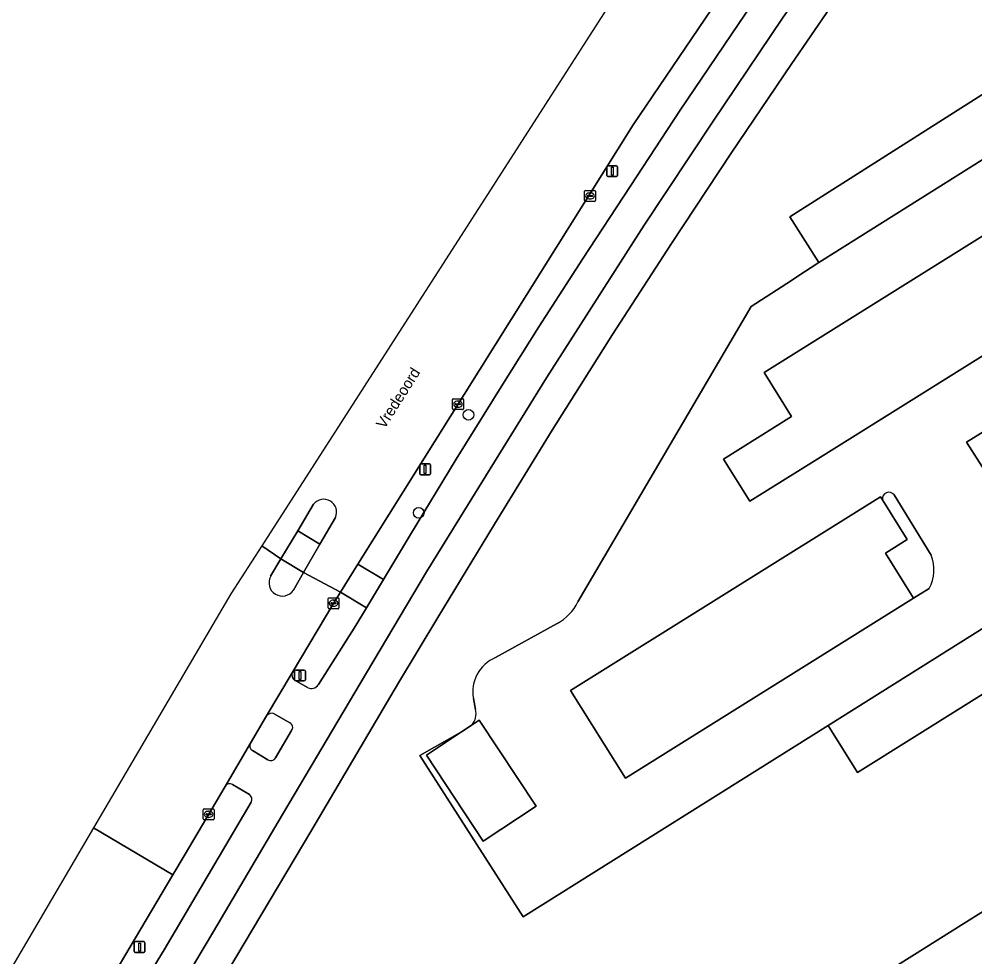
# Model space of a CAD drawing. Extents: x 159279 to 160377, y 384531 to 385888.
# Drawn here: x 159502.1 to 159590.1, y 385660 to 385746.2 of the extents above; entities that cross this region are included whole.
import ezdxf

# ---------------------------------------------------------------- set-up
doc = ezdxf.new("R2010")
doc.units = 0
for name, color, linetype in [('IMGEO_Berm_groen', 7, 'Continuous'), ('IMGEO_Boom', 7, 'Continuous'), ('IMGEO_Erf', 7, 'Continuous'), ('IMGEO_Fietspad_open', 7, 'Continuous'), ('IMGEO_Groenvoorziening', 7, 'Continuous'), ('IMGEO_Kolk', 7, 'Continuous'), ('IMGEO_Lichtmast', 7, 'Continuous'), ('IMGEO_Openbare_ruimte_label', 7, 'Continuous'), ('IMGEO_Pand', 7, 'Continuous'), ('IMGEO_Parkeervlak_open', 7, 'Continuous'), ('IMGEO_Rijbaan_lokaal_gesloten', 7, 'Continuous'), ('IMGEO_Rijbaan_lokaal_open', 7, 'Continuous'), ('IMGEO_Verkeerseiland_open', 7, 'Continuous'), ('IMGEO_Voetpad_open', 7, 'Continuous')]:
    doc.layers.add(name, color=color, linetype=linetype)

msp = doc.modelspace()

# ---------------------------------------------------------------- linework, layer by layer
at = {"layer": 'IMGEO_Berm_groen'}
for points in [[(159589.521, 385780.291), (159577.685, 385764.182), (159577.898, 385764.002), (159577.98, 385763.944), (159575.577, 385760.498), (159575.972, 385760.239), (159573.721, 385756.794), (159569.097, 385750.281), (159567.224, 385747.522), (159566.669, 385747.899), (159566.438, 385748.056), (159558.607, 385736.497), (159533.296, 385696.09), (159535.637, 385694.681), (159538.114, 385698.814), (159542.326, 385705.754), (159546.638, 385712.633), (159549.939, 385717.927), (159553.945, 385724.145), (159558.338, 385730.816), (159562.95, 385737.836), (159569.635, 385747.716)], [(159533.091, 385690.432), (159534.07, 385692.064), (159531.68, 385693.503), (159531.065, 385692.52), (159527.338, 385686.246), (159527.246, 385686.091)], [(159529.651, 385685.003), (159533.091, 385690.432)], [(159527.437, 385685.453), (159528.663, 385684.74)], [(159521.066, 385675.646), (159517.305, 385669.247), (159516.269, 385667.501), (159508.019, 385653.595), (159503.894, 385646.458), (159503.866, 385646.409), (159504.778, 385645.862), (159506.14, 385645.12), (159508.963, 385649.828), (159511.498, 385654.126), (159515.463, 385660.614), (159523.475, 385674.203)], [(159523.302, 385674.886), (159521.753, 385675.818)]]:
    msp.add_lwpolyline(points, dxfattribs=at)
for centre, radius, start, end in [((159527.756, 385685.896), 0.546, 159.05145, 234.28112), ((159529.022, 385685.38), 0.734, 240.74299, 329.06931), ((159521.495, 385675.391), 0.499, 58.87188, 149.23985), ((159523.044, 385674.457), 0.501, 329.49324, 58.93426)]:
    msp.add_arc(centre, radius, start, end, dxfattribs=at)
at = {"layer": 'IMGEO_Boom'}
for centre in [(159543.462, 385709.824), (159538.884, 385700.808)]:
    msp.add_circle(centre, 0.489, dxfattribs=at)
at = {"layer": 'IMGEO_Erf'}
msp.add_lwpolyline([(159617.518, 385680.894), (159575.996, 385654.854), (159584.183, 385641.642), (159595.869, 385622.781)], dxfattribs=at)
at = {"layer": 'IMGEO_Fietspad_open'}
for points in [[(159436.863, 385521.88), (159447.155, 385539.331), (159456.49, 385555.06), (159462.162, 385564.746), (159478.78, 385592.803), (159500, 385628.787), (159502.063, 385632.246), (159511.623, 385648.275), (159513.521, 385651.457), (159520.012, 385662.296), (159526.359, 385673.047), (159527.438, 385674.876), (159533.508, 385685.116), (159539.592, 385695.372), (159545.45, 385704.849), (159550.643, 385713.232), (159559.635, 385727.262), (159565.903, 385736.741), (159572.42, 385746.41), (159574.976, 385750), (159579.078, 385755.76), (159586.551, 385766.244), (159592.346, 385774.26), (159598.391, 385782.477)], [(159593.2, 385780.57), (159590.037, 385776.318), (159584.677, 385769.014), (159579.378, 385761.66), (159573.733, 385753.574), (159571.233, 385750), (159569.635, 385747.716), (159562.95, 385737.836), (159558.338, 385730.816), (159553.945, 385724.145), (159549.939, 385717.927), (159546.638, 385712.633), (159542.326, 385705.754), (159538.114, 385698.814), (159535.637, 385694.681), (159534.07, 385692.064), (159533.091, 385690.432), (159529.651, 385685.003)], [(159527.246, 385686.091), (159524.89, 385682.124)], [(159528.663, 385684.74), (159527.437, 385685.453)], [(159525.6, 385682.312), (159527.018, 385681.474)], [(159527.177, 385680.79), (159525.693, 385678.263)], [(159523.407, 385679.624), (159521.066, 385675.646)], [(159525.004, 385678.088), (159523.581, 385678.945)], [(159521.753, 385675.818), (159523.302, 385674.886)], [(159523.475, 385674.203), (159515.463, 385660.614), (159511.498, 385654.126), (159508.963, 385649.828), (159506.14, 385645.12), (159500.964, 385636.535), (159499.715, 385634.396), (159491.085, 385619.971), (159477.173, 385596.277), (159463.201, 385572.943), (159453.151, 385555.873), (159445.428, 385542.725), (159420.199, 385500), (159418.409, 385496.969), (159415.231, 385491.642)]]:
    msp.add_lwpolyline(points, dxfattribs=at)
for centre, radius, start, end in [((159527.756, 385685.896), 0.546, 159.05145, 234.28112), ((159529.022, 385685.38), 0.734, 240.74299, 329.06931), ((159525.351, 385681.818), 0.553, 63.2411, 146.42073), ((159526.877, 385681.081), 0.418, 315.89724, 70.27545), ((159523.839, 385679.373), 0.5, 149.85071, 238.89583), ((159525.262, 385678.517), 0.501, 239.01982, 329.48273), ((159521.495, 385675.391), 0.499, 58.87188, 149.23985), ((159523.044, 385674.457), 0.501, 329.49324, 58.93426)]:
    msp.add_arc(centre, radius, start, end, dxfattribs=at)
at = {"layer": 'IMGEO_Groenvoorziening'}
for points in [[(159595.566, 385773.49), (159589.95, 385765.862), (159584.324, 385758.08), (159578.737, 385750.218), (159578.588, 385750), (159573.143, 385742.058), (159567.626, 385733.892), (159562.134, 385725.587), (159556.71, 385717.224), (159551.178, 385708.398), (159545.864, 385699.765), (159540.652, 385691.172), (159537.039, 385685.161), (159530.059, 385673.363), (159528.946, 385671.491), (159517.558, 385652.337), (159511.426, 385641.976), (159510.873, 385641.078), (159511.792, 385640.563), (159529.096, 385630.172), (159531.719, 385634.609), (159542.764, 385627.94), (159540.118, 385623.557), (159540.951, 385623.032)], [(159553.534, 385692.63), (159569.489, 385719.792), (159573.172, 385722.188), (159573.689, 385722.524), (159575.699, 385723.832), (159573.022, 385728.044), (159605.422, 385748.636)], [(159625.001, 385705.537), (159579.26, 385676.912), (159576.545, 385681.242), (159548.49, 385663.65), (159538.978, 385678.483), (159542.833, 385680.67), (159543.788, 385681.3)], [(159581.557, 385701.999), (159583.831, 385698.359), (159581.82, 385697.107), (159584.415, 385692.953), (159585.843, 385693.845)], [(159586.026, 385696.915), (159582.635, 385702.459)], [(159545.939, 385687.491), (159551.614, 385690.633)], [(159544.122, 385682.708), (159543.915, 385683.716)], [(159595.869, 385622.781), (159584.183, 385641.642), (159575.996, 385654.854), (159617.518, 385680.894)]]:
    msp.add_lwpolyline(points, dxfattribs=at)
for centre, radius, start, end in [((159582.152, 385702.099), 0.603, 36.68725, 189.5302), ((159582.83, 385695.565), 3.47, 330.28111, 22.89626), ((159549.615, 385694.477), 4.333, 297.48134, 334.771), ((159547.324, 385684.318), 3.462, 113.58357, 190.01966), ((159542.546, 385682.338), 1.619, 320.10661, 13.20378)]:
    msp.add_arc(centre, radius, start, end, dxfattribs=at)
at = {"layer": 'IMGEO_Kolk'}
for p, q in [((159554.145, 385729.528), (159554.145, 385730.38)), ((159554.22, 385730.454), (159555.072, 385730.454)), ((159554.447, 385729.997), (159554.845, 385729.997)), ((159554.633, 385730.234), (159554.658, 385730.234)), ((159555.146, 385730.38), (159555.146, 385729.528)), ((159555.072, 385729.454), (159554.22, 385729.454)), ((159554.404, 385729.948), (159554.404, 385729.96)), ((159554.842, 385729.911), (159554.444, 385729.911)), ((159554.656, 385729.674), (159554.631, 385729.674)), ((159554.888, 385729.96), (159554.888, 385729.948)), ((159541.99, 385710.374), (159541.99, 385711.226)), ((159542.065, 385711.3), (159542.917, 385711.3)), ((159542.249, 385710.794), (159542.249, 385710.806)), ((159542.687, 385710.757), (159542.289, 385710.757)), ((159542.292, 385710.843), (159542.69, 385710.843)), ((159542.478, 385711.08), (159542.503, 385711.08)), ((159542.733, 385710.806), (159542.733, 385710.794)), ((159542.991, 385711.226), (159542.991, 385710.374)), ((159542.917, 385710.3), (159542.065, 385710.3)), ((159542.501, 385710.52), (159542.476, 385710.52)), ((159530.547, 385692.064), (159530.547, 385692.916)), ((159530.622, 385692.99), (159531.474, 385692.99)), ((159530.806, 385692.484), (159530.806, 385692.496)), ((159531.244, 385692.447), (159530.846, 385692.447)), ((159530.849, 385692.533), (159531.247, 385692.533)), ((159531.058, 385692.21), (159531.033, 385692.21)), ((159531.035, 385692.77), (159531.06, 385692.77)), ((159531.29, 385692.496), (159531.29, 385692.484)), ((159531.548, 385692.916), (159531.548, 385692.064)), ((159531.474, 385691.99), (159530.622, 385691.99)), ((159519.056, 385672.65), (159519.056, 385673.502)), ((159519.131, 385673.576), (159519.983, 385673.576)), ((159519.315, 385673.07), (159519.315, 385673.082)), ((159519.753, 385673.033), (159519.355, 385673.033)), ((159519.358, 385673.119), (159519.756, 385673.119)), ((159519.544, 385673.356), (159519.569, 385673.356)), ((159519.799, 385673.082), (159519.799, 385673.07)), ((159520.057, 385673.502), (159520.057, 385672.65)), ((159519.983, 385672.576), (159519.131, 385672.576)), ((159519.567, 385672.796), (159519.542, 385672.796))]:
    msp.add_line(p, q, dxfattribs=at)
for points in [[(159554.145, 385729.528), (159554.145, 385730.38)], [(159554.22, 385730.454), (159555.072, 385730.454)], [(159555.146, 385730.38), (159555.146, 385729.528)], [(159555.072, 385729.454), (159554.22, 385729.454)], [(159541.99, 385710.374), (159541.99, 385711.226)], [(159542.065, 385711.3), (159542.917, 385711.3)], [(159542.991, 385711.226), (159542.991, 385710.374)], [(159542.917, 385710.3), (159542.065, 385710.3)], [(159530.547, 385692.064), (159530.547, 385692.916)], [(159530.622, 385692.99), (159531.474, 385692.99)], [(159531.548, 385692.916), (159531.548, 385692.064)], [(159531.474, 385691.99), (159530.622, 385691.99)], [(159519.056, 385672.65), (159519.056, 385673.502)], [(159519.131, 385673.576), (159519.983, 385673.576)], [(159520.057, 385673.502), (159520.057, 385672.65)], [(159519.983, 385672.576), (159519.131, 385672.576)]]:
    msp.add_lwpolyline(points, dxfattribs=at)
for centre, radius, start, end in [((159554.222, 385730.378), 0.0765, 91.55205, 178.44795), ((159554.222, 385730.378), 0.0765, 91.55205, 178.44795), ((159554.444, 385729.957), 0.0403, 85.87752, 175.75265), ((159554.849, 385729.959), 0.0386, 1.73085, 96.63898), ((159555.07, 385730.378), 0.0765, 1.55205, 88.44795), ((159555.07, 385730.378), 0.0765, 1.55205, 88.44795), ((159554.222, 385729.53), 0.0765, 181.55205, 268.44795), ((159554.222, 385729.53), 0.0765, 181.55205, 268.44795), ((159554.441, 385729.947), 0.0366, 178.93798, 274.71019), ((159554.845, 385729.954), 0.043, 264.86636, 352.45326), ((159555.07, 385729.53), 0.0765, 271.55205, 358.44795), ((159555.07, 385729.53), 0.0765, 271.55205, 358.44795), ((159542.067, 385711.224), 0.0765, 91.55205, 178.44795), ((159542.067, 385711.224), 0.0765, 91.55205, 178.44795), ((159542.289, 385710.803), 0.0403, 85.87752, 175.75265), ((159542.286, 385710.793), 0.0366, 178.93798, 274.71019), ((159542.69, 385710.8), 0.043, 264.86636, 352.45326), ((159542.694, 385710.805), 0.0386, 1.73085, 96.63898), ((159542.915, 385711.224), 0.0765, 1.55205, 88.44795), ((159542.915, 385711.224), 0.0765, 1.55205, 88.44795), ((159542.067, 385710.376), 0.0765, 181.55205, 268.44795), ((159542.067, 385710.376), 0.0765, 181.55205, 268.44795), ((159542.915, 385710.376), 0.0765, 271.55205, 358.44795), ((159542.915, 385710.376), 0.0765, 271.55205, 358.44795), ((159530.624, 385692.914), 0.0765, 91.55205, 178.44795), ((159530.624, 385692.914), 0.0765, 91.55205, 178.44795), ((159530.846, 385692.493), 0.0403, 85.87752, 175.75265), ((159530.843, 385692.483), 0.0366, 178.93798, 274.71019), ((159531.247, 385692.49), 0.043, 264.86636, 352.45326), ((159531.251, 385692.495), 0.0386, 1.73085, 96.63898), ((159531.472, 385692.914), 0.0765, 1.55205, 88.44795), ((159531.472, 385692.914), 0.0765, 1.55205, 88.44795), ((159530.624, 385692.066), 0.0765, 181.55205, 268.44795), ((159530.624, 385692.066), 0.0765, 181.55205, 268.44795), ((159531.472, 385692.066), 0.0765, 271.55205, 358.44795), ((159531.472, 385692.066), 0.0765, 271.55205, 358.44795), ((159519.133, 385673.5), 0.0765, 91.55205, 178.44795), ((159519.133, 385673.5), 0.0765, 91.55205, 178.44795), ((159519.355, 385673.079), 0.0403, 85.87752, 175.75265), ((159519.352, 385673.069), 0.0366, 178.93798, 274.71019), ((159519.756, 385673.076), 0.043, 264.86636, 352.45326), ((159519.76, 385673.081), 0.0386, 1.73085, 96.63898), ((159519.981, 385673.5), 0.0765, 1.55205, 88.44795), ((159519.981, 385673.5), 0.0765, 1.55205, 88.44795), ((159519.133, 385672.652), 0.0765, 181.55205, 268.44795), ((159519.133, 385672.652), 0.0765, 181.55205, 268.44795), ((159519.981, 385672.652), 0.0765, 271.55205, 358.44795), ((159519.981, 385672.652), 0.0765, 271.55205, 358.44795)]:
    msp.add_arc(centre, radius, start, end, dxfattribs=at)
for centre, major_axis, ratio, start_param, end_param in [((159554.632, 385729.954), (-0.387, 0.002), 0.722429, 4.712389, 7.853982), ((159554.657, 385729.954), (-0.39, 0.002), 0.717154, 1.570796, 4.712389), ((159542.477, 385710.8), (-0.387, 0.002), 0.722429, 4.712389, 7.853982), ((159542.502, 385710.8), (-0.39, 0.002), 0.717154, 1.570796, 4.712389), ((159531.034, 385692.49), (-0.387, 0.002), 0.722429, 4.712389, 7.853982), ((159531.059, 385692.49), (-0.39, 0.002), 0.717154, 1.570796, 4.712389), ((159519.543, 385673.076), (-0.387, 0.002), 0.722429, 4.712389, 7.853982), ((159519.568, 385673.076), (-0.39, 0.002), 0.717154, 1.570796, 4.712389)]:
    msp.add_ellipse(centre, major_axis=major_axis, ratio=ratio, start_param=start_param, end_param=end_param, dxfattribs=at)
at = {"layer": 'IMGEO_Lichtmast'}
for p, q in [((159556.199, 385731.835), (159556.199, 385732.635)), ((159556.199, 385732.635), (159556.199, 385731.835)), ((159556.299, 385732.735), (159557.089, 385732.735)), ((159557.089, 385732.735), (159556.299, 385732.735)), ((159557.189, 385732.635), (159557.189, 385731.835)), ((159557.189, 385731.835), (159557.189, 385732.635)), ((159557.089, 385731.735), (159556.299, 385731.735)), ((159556.299, 385731.735), (159557.089, 385731.735)), ((159538.973, 385704.408), (159538.973, 385705.208)), ((159538.973, 385705.208), (159538.973, 385704.408)), ((159539.073, 385705.308), (159539.863, 385705.308)), ((159539.863, 385705.308), (159539.073, 385705.308)), ((159539.963, 385705.208), (159539.963, 385704.408)), ((159539.963, 385704.408), (159539.963, 385705.208)), ((159539.863, 385704.308), (159539.073, 385704.308)), ((159539.073, 385704.308), (159539.863, 385704.308)), ((159527.466, 385685.439), (159527.466, 385686.239)), ((159527.466, 385686.239), (159527.466, 385685.439)), ((159527.566, 385686.339), (159528.356, 385686.339)), ((159528.356, 385686.339), (159527.566, 385686.339)), ((159528.456, 385686.239), (159528.456, 385685.439)), ((159528.456, 385685.439), (159528.456, 385686.239)), ((159528.356, 385685.339), (159527.566, 385685.339)), ((159527.566, 385685.339), (159528.356, 385685.339)), ((159512.705, 385660.462), (159512.705, 385661.262)), ((159512.705, 385661.262), (159512.705, 385660.462)), ((159512.805, 385661.362), (159513.595, 385661.362)), ((159513.595, 385661.362), (159512.805, 385661.362)), ((159513.695, 385661.262), (159513.695, 385660.462)), ((159513.695, 385660.462), (159513.695, 385661.262)), ((159513.595, 385660.362), (159512.805, 385660.362)), ((159512.805, 385660.362), (159513.595, 385660.362))]:
    msp.add_line(p, q, dxfattribs=at)
for points in [[(159556.619, 385732.61), (159556.769, 385732.61), (159556.769, 385731.86), (159556.619, 385731.86), (159556.619, 385732.61)], [(159539.393, 385705.183), (159539.543, 385705.183), (159539.543, 385704.433), (159539.393, 385704.433), (159539.393, 385705.183)], [(159527.886, 385686.214), (159528.036, 385686.214), (159528.036, 385685.464), (159527.886, 385685.464), (159527.886, 385686.214)], [(159513.125, 385661.237), (159513.275, 385661.237), (159513.275, 385660.487), (159513.125, 385660.487), (159513.125, 385661.237)]]:
    msp.add_lwpolyline(points, dxfattribs=at)
for centre, start, end in [((159556.299, 385732.635), 90, 180), ((159556.299, 385732.635), 90, 180), ((159557.089, 385732.635), 0, 90), ((159557.089, 385732.635), 360, 90), ((159556.299, 385731.835), 180, 270), ((159556.299, 385731.835), 180, 270), ((159557.089, 385731.835), 270, 0), ((159557.089, 385731.835), 270, 0), ((159539.073, 385705.208), 90, 180), ((159539.073, 385705.208), 90, 180), ((159539.863, 385705.208), 0, 90), ((159539.863, 385705.208), 360, 90), ((159539.073, 385704.408), 180, 270), ((159539.073, 385704.408), 180, 270), ((159539.863, 385704.408), 270, 0), ((159539.863, 385704.408), 270, 0), ((159527.566, 385686.239), 90, 180), ((159527.566, 385686.239), 90, 180), ((159528.356, 385686.239), 0, 90), ((159528.356, 385686.239), 360, 90), ((159527.566, 385685.439), 180, 270), ((159527.566, 385685.439), 180, 270), ((159528.356, 385685.439), 270, 0), ((159528.356, 385685.439), 270, 0), ((159512.805, 385661.262), 90, 180), ((159512.805, 385661.262), 90, 180), ((159513.595, 385661.262), 0, 90), ((159513.595, 385661.262), 360, 90), ((159512.805, 385660.462), 180, 270), ((159512.805, 385660.462), 180, 270), ((159513.595, 385660.462), 270, 0), ((159513.595, 385660.462), 270, 0)]:
    msp.add_arc(centre, 0.1, start, end, dxfattribs=at)
at = {"layer": 'IMGEO_Pand'}
msp.add_lwpolyline([(159543.788, 385681.3), (159542.833, 385680.67), (159539.587, 385678.529), (159544.81, 385670.609), (159549.681, 385673.821), (159544.458, 385681.742)], close=True, dxfattribs=at)
at = {"layer": 'IMGEO_Parkeervlak_open'}
for points in [[(159609.296, 385744.915), (159606.522, 385749.335), (159605.422, 385748.636), (159573.022, 385728.044), (159575.699, 385723.832)], [(159573.195, 385709.656), (159566.94, 385705.748), (159569.362, 385701.872), (159575.617, 385705.779), (159619.696, 385733.315), (159614.746, 385741.238), (159570.667, 385713.703)], [(159622.304, 385709.885), (159597.475, 385694.484), (159595.948, 385693.409), (159576.545, 385681.242), (159579.26, 385676.912), (159625.001, 385705.537)], [(159584.415, 385692.953), (159581.82, 385697.107), (159583.831, 385698.359), (159581.557, 385701.999), (159581.38, 385702.282), (159552.864, 385684.469), (159557.908, 385676.394)]]:
    msp.add_lwpolyline(points, close=True, dxfattribs=at)
msp.add_lwpolyline([(159622.64, 385727.895), (159589.294, 385707.305), (159594.282, 385699.488), (159627.357, 385720.309)], dxfattribs=at)
at = {"layer": 'IMGEO_Rijbaan_lokaal_gesloten'}
for points in [[(159601.787, 385810.402), (159604.206, 385813.829), (159600.612, 385816.338), (159524.435, 385697.771)], [(159531.231, 385700.382), (159529.796, 385697.909), (159528.29, 385695.313), (159531.68, 385693.503), (159533.296, 385696.09), (159558.607, 385736.497), (159566.438, 385748.056), (159574.61, 385759.837), (159577.685, 385764.182), (159589.521, 385780.291)], [(159524.435, 385697.771), (159526.213, 385696.563), (159527.75, 385699.141), (159529.213, 385701.595)], [(159525.263, 385694.969), (159526.213, 385696.563), (159524.435, 385697.771), (159521.594, 385693.348), (159508.972, 385671.83)], [(159508.972, 385671.83), (159516.269, 385667.501), (159517.305, 385669.247), (159521.066, 385675.646), (159523.407, 385679.624), (159524.89, 385682.124), (159527.246, 385686.091), (159527.338, 385686.246), (159531.065, 385692.52), (159531.68, 385693.503), (159528.29, 385695.313), (159527.358, 385693.706)], [(159508.019, 385653.595), (159516.269, 385667.501), (159508.972, 385671.83), (159429.52, 385536.377)]]:
    msp.add_lwpolyline(points, dxfattribs=at)
for centre, radius, start, end in [((159530.148, 385700.865), 1.186, 335.9407, 142.03998), ((159526.333, 385694.374), 1.224, 150.92651, 326.90497)]:
    msp.add_arc(centre, radius, start, end, dxfattribs=at)
at = {"layer": 'IMGEO_Rijbaan_lokaal_open'}
for points in [[(159609.296, 385744.915), (159575.699, 385723.832), (159573.689, 385722.524), (159573.172, 385722.188), (159569.489, 385719.792), (159553.534, 385692.63)], [(159543.788, 385681.3), (159544.458, 385681.742), (159549.681, 385673.821), (159544.81, 385670.609), (159539.587, 385678.529), (159542.833, 385680.67), (159538.978, 385678.483), (159548.49, 385663.65), (159576.545, 385681.242), (159595.948, 385693.409), (159597.475, 385694.484), (159622.304, 385709.885), (159635.618, 385718.144), (159631.817, 385724.205), (159630.598, 385723.494), (159626.844, 385729.363), (159626.286, 385730.234), (159619.659, 385740.595)], [(159627.357, 385720.309), (159594.282, 385699.488), (159589.294, 385707.305), (159622.64, 385727.895)], [(159585.843, 385693.845), (159584.415, 385692.953), (159557.908, 385676.394), (159552.864, 385684.469), (159581.38, 385702.282), (159581.557, 385701.999)], [(159582.635, 385702.459), (159586.026, 385696.915)], [(159551.614, 385690.633), (159545.939, 385687.491)], [(159543.915, 385683.716), (159544.122, 385682.708)]]:
    msp.add_lwpolyline(points, dxfattribs=at)
msp.add_lwpolyline([(159614.746, 385741.238), (159619.696, 385733.315), (159575.617, 385705.779), (159569.362, 385701.872), (159566.94, 385705.748), (159573.195, 385709.656), (159570.667, 385713.703)], close=True, dxfattribs=at)
for centre, radius, start, end in [((159582.152, 385702.099), 0.603, 36.68725, 189.5302), ((159582.83, 385695.565), 3.47, 330.28111, 22.89626), ((159549.615, 385694.477), 4.333, 297.48134, 334.771), ((159547.324, 385684.318), 3.462, 113.58357, 190.01966), ((159542.546, 385682.338), 1.619, 320.10661, 13.20378)]:
    msp.add_arc(centre, radius, start, end, dxfattribs=at)
at = {"layer": 'IMGEO_Verkeerseiland_open'}
for points in [[(159529.213, 385701.595), (159527.75, 385699.141), (159529.796, 385697.909), (159531.231, 385700.382)], [(159527.358, 385693.706), (159528.29, 385695.313), (159526.213, 385696.563), (159525.263, 385694.969)], [(159524.89, 385682.124), (159523.407, 385679.624)], [(159527.018, 385681.474), (159525.6, 385682.312)], [(159525.693, 385678.263), (159527.177, 385680.79)], [(159523.581, 385678.945), (159525.004, 385678.088)]]:
    msp.add_lwpolyline(points, dxfattribs=at)
for centre, radius, start, end in [((159530.148, 385700.865), 1.186, 335.9407, 142.03998), ((159526.333, 385694.374), 1.224, 150.92651, 326.90497), ((159525.351, 385681.818), 0.553, 63.2411, 146.42073), ((159526.877, 385681.081), 0.418, 315.89724, 70.27545), ((159523.839, 385679.373), 0.5, 149.85071, 238.89583), ((159525.262, 385678.517), 0.501, 239.01982, 329.48273)]:
    msp.add_arc(centre, radius, start, end, dxfattribs=at)
at = {"layer": 'IMGEO_Voetpad_open'}
for points in [[(159567.626, 385733.892), (159573.143, 385742.058), (159578.588, 385750), (159578.737, 385750.218), (159584.324, 385758.08), (159589.95, 385765.862), (159595.566, 385773.49), (159600.762, 385780.42), (159601.569, 385781.525), (159613.083, 385771.892), (159614.937, 385771.423), (159615.114, 385771.641), (159602.642, 385782.016), (159602.198, 385782.385), (159601.644, 385782.846)], [(159592.346, 385774.26), (159586.551, 385766.244), (159579.078, 385755.76), (159574.976, 385750), (159572.42, 385746.41), (159565.903, 385736.741), (159559.635, 385727.262), (159550.643, 385713.232), (159545.45, 385704.849), (159539.592, 385695.372), (159533.508, 385685.116), (159527.438, 385674.876), (159526.359, 385673.047), (159520.012, 385662.296), (159513.521, 385651.457)], [(159517.558, 385652.337), (159528.946, 385671.491), (159530.059, 385673.363), (159537.039, 385685.161), (159540.652, 385691.172), (159545.864, 385699.765), (159551.178, 385708.398), (159556.71, 385717.224), (159562.134, 385725.587), (159567.626, 385733.892)]]:
    msp.add_lwpolyline(points, dxfattribs=at)
for points in [[(159527.75, 385699.141), (159526.213, 385696.563), (159528.29, 385695.313), (159529.796, 385697.909)], [(159535.637, 385694.681), (159533.296, 385696.09), (159531.68, 385693.503), (159534.07, 385692.064)]]:
    msp.add_lwpolyline(points, close=True, dxfattribs=at)

# ---------------------------------------------------------------- texts
at = {"layer": 'IMGEO_Openbare_ruimte_label'}
msp.add_text('Vredeoord', height=1, rotation=57.73965, dxfattribs=at).set_placement((159535.741, 385708.46))

doc.saveas('drawing.dxf')
